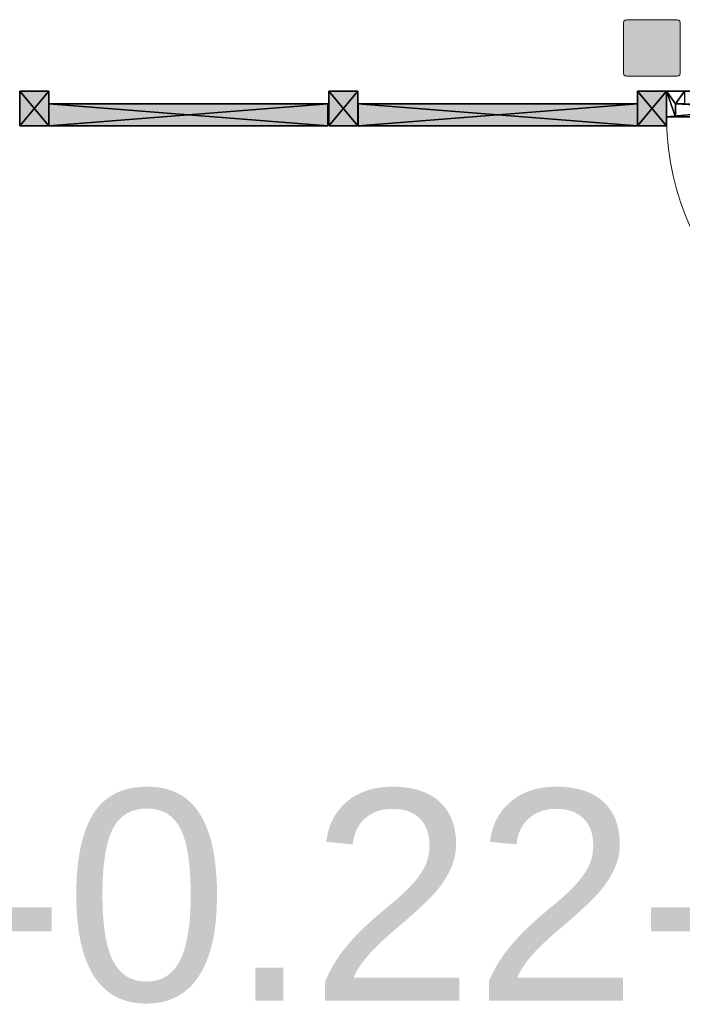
# Model space of a CAD drawing. Header units: inches. Extents: x 15 to 546804, y -66 to 267312.
# Tile 386 of 478: x 461009 to 463583, y 126349 to 130176. Entities that reach past the tile are written whole.
import ezdxf

# ---------------------------------------------------------------- set-up
doc = ezdxf.new("R2010")
doc.units = ezdxf.units.IN
doc.header["$MEASUREMENT"] = 0
doc.layers.add('Binnenwanden', color=2, linetype='Continuous')
doc.styles.add('style1', font='arial.ttf', dxfattribs={"height": 250})

msp = doc.modelspace()

# ---------------------------------------------------------------- hatches: boundary and pattern name
at = {"lineweight": 20}
h = msp.add_hatch(color=7, dxfattribs=at)
h.dxf.hatch_style = 1
h.paths.add_polyline_path([(463575.1, 130163.7), (463573.5, 130169.7), (463569.1, 130174.1), (463563.1, 130175.7), (463367.1, 130175.7), (463361.1, 130174.1), (463356.7, 130169.7), (463355.1, 130163.7), (463355.1, 129967.7), (463356.7, 129961.7), (463361.1, 129957.3), (463367.1, 129955.7), (463563.1, 129955.7), (463569.1, 129957.3), (463573.5, 129961.7), (463575.1, 129967.7)])
h = msp.add_hatch(color=7, dxfattribs=at)
h.dxf.hatch_style = 1
h.paths.add_polyline_path([(461121.5, 129848.2), (461122.2, 129898.2), (461009.4, 129898.2), (461009.4, 129763.2), (461121.5, 129763.2)])
h.paths.add_polyline_path([(462206.3, 129848.2), (461122.2, 129848.2), (461122.2, 129763.2), (462206.3, 129763.2)])
h.paths.add_polyline_path([(462322.2, 129898.2), (462209.4, 129898.2), (462209.4, 129763.2), (462322.2, 129763.2)])
h.paths.add_polyline_path([(463408.7, 129848.2), (462323.8, 129848.2), (462323.8, 129763.2), (463408.7, 129763.2)])
h = msp.add_hatch(color=7, dxfattribs=at)
h.dxf.hatch_style = 1
h.paths.add_polyline_path([(463521.5, 129898.2), (463408.7, 129898.2), (463408.7, 129763.2), (463521.5, 129763.2)])

# ---------------------------------------------------------------- linework, layer by layer
at = {"color": 7, "lineweight": 20}
for p, q in [((463355.1, 130163.7, 300), (463356.7, 130169.7, 300)), ((463355.1, 130163.7, 7300), (463356.7, 130169.7, 7300)), ((463355.1, 129967.7, 300), (463355.1, 130163.7, 300)), ((463355.1, 129967.7, 7300), (463355.1, 130163.7, 7300)), ((463355.1, 130163.7, 300), (463355.1, 130163.7, 7300)), ((463356.7, 130169.7, 300), (463361.1, 130174.1, 300)), ((463356.7, 130169.7, 7300), (463361.1, 130174.1, 7300)), ((463356.7, 130169.7, 300), (463356.7, 130169.7, 7300)), ((463361.1, 130174.1, 300), (463367.1, 130175.7, 300)), ((463361.1, 130174.1, 7300), (463367.1, 130175.7, 7300)), ((463361.1, 130174.1, 300), (463361.1, 130174.1, 7300)), ((463367.1, 130175.7, 300), (463563.1, 130175.7, 300)), ((463367.1, 130175.7, 7300), (463563.1, 130175.7, 7300)), ((463367.1, 130175.7, 300), (463367.1, 130175.7, 7300)), ((463563.1, 130175.7, 300), (463569.1, 130174.1, 300)), ((463563.1, 130175.7, 7300), (463569.1, 130174.1, 7300)), ((463563.1, 130175.7, 300), (463563.1, 130175.7, 7300)), ((463569.1, 130174.1, 300), (463573.5, 130169.7, 300)), ((463569.1, 130174.1, 7300), (463573.5, 130169.7, 7300)), ((463569.1, 130174.1, 300), (463569.1, 130174.1, 7300)), ((463573.5, 130169.7, 300), (463575.1, 130163.7, 300)), ((463573.5, 130169.7, 7300), (463575.1, 130163.7, 7300)), ((463573.5, 130169.7, 300), (463573.5, 130169.7, 7300)), ((463575.1, 130163.7, 300), (463575.1, 129967.7, 300)), ((463575.1, 130163.7, 7300), (463575.1, 129967.7, 7300)), ((463575.1, 130163.7, 300), (463575.1, 130163.7, 7300)), ((463356.7, 129961.7, 300), (463355.1, 129967.7, 300)), ((463356.7, 129961.7, 7300), (463355.1, 129967.7, 7300)), ((463355.1, 129967.7, 300), (463355.1, 129967.7, 7300)), ((463361.1, 129957.3, 300), (463356.7, 129961.7, 300)), ((463361.1, 129957.3, 7300), (463356.7, 129961.7, 7300)), ((463356.7, 129961.7, 300), (463356.7, 129961.7, 7300)), ((463367.1, 129955.7, 300), (463361.1, 129957.3, 300)), ((463367.1, 129955.7, 7300), (463361.1, 129957.3, 7300)), ((463361.1, 129957.3, 300), (463361.1, 129957.3, 7300)), ((463563.1, 129955.7, 300), (463367.1, 129955.7, 300)), ((463563.1, 129955.7, 7300), (463367.1, 129955.7, 7300)), ((463367.1, 129955.7, 300), (463367.1, 129955.7, 7300)), ((463569.1, 129957.3, 300), (463563.1, 129955.7, 300)), ((463569.1, 129957.3, 7300), (463563.1, 129955.7, 7300)), ((463563.1, 129955.7, 300), (463563.1, 129955.7, 7300)), ((463573.5, 129961.7, 300), (463569.1, 129957.3, 300)), ((463573.5, 129961.7, 7300), (463569.1, 129957.3, 7300)), ((463569.1, 129957.3, 300), (463569.1, 129957.3, 7300)), ((463575.1, 129967.7, 300), (463573.5, 129961.7, 300)), ((463575.1, 129967.7, 7300), (463573.5, 129961.7, 7300)), ((463573.5, 129961.7, 300), (463573.5, 129961.7, 7300)), ((463575.1, 129967.7, 300), (463575.1, 129967.7, 7300))]:
    msp.add_line(p, q, dxfattribs=at)
at = {"color": 7}
for p, q in [((461009.4, 129763.2, 3500), (461009.4, 129898.2, 3500)), ((461009.4, 129898.2, 3500), (461122.2, 129898.2, 3500)), ((461009.4, 129898.2, 300), (461009.4, 129898.2, 3500)), ((461009.4, 129763.2, 300), (461009.4, 129898.2, 300)), ((461009.4, 129898.2, 300), (461122.2, 129898.2, 300)), ((461122.2, 129898.2, 3500), (461122.2, 129763.2, 3500)), ((461122.2, 129898.2, 300), (461122.2, 129763.2, 300)), ((461122.2, 129898.2, 300), (461122.2, 129898.2, 3500)), ((462209.4, 129763.2, 3500), (462209.4, 129898.2, 3500)), ((462209.4, 129898.2, 3500), (462322.2, 129898.2, 3500)), ((462209.4, 129898.2, 300), (462209.4, 129898.2, 3500)), ((462209.4, 129763.2, 300), (462209.4, 129898.2, 300)), ((462209.4, 129898.2, 300), (462322.2, 129898.2, 300)), ((462322.2, 129898.2, 3500), (462322.2, 129763.2, 3500)), ((462322.2, 129898.2, 300), (462322.2, 129763.2, 300)), ((462322.2, 129898.2, 300), (462322.2, 129898.2, 3500)), ((463408.7, 129763.2, 3500), (463408.7, 129898.2, 3500)), ((463408.7, 129898.2, 3500), (463521.5, 129898.2, 3500)), ((463408.7, 129898.2, 300), (463408.7, 129898.2, 3500)), ((463408.7, 129763.2, 300), (463408.7, 129898.2, 300)), ((463408.7, 129898.2, 300), (463521.5, 129898.2, 300)), ((463591.5, 129898.2, 6130), (463521.5, 129898.2, 6130)), ((463521.5, 129898.2, 6130), (463521.5, 129898.2, 6200)), ((463521.5, 129898.2, 6200), (464607.9, 129898.2, 6200)), ((463521.5, 129898.2, 6130), (463521.5, 129798.2, 6130)), ((463521.5, 129898.2, 6200), (463521.5, 129798.2, 6200)), ((463521.5, 129898.2, 3500), (463521.5, 129763.2, 3500)), ((463521.5, 129898.2, 300), (463521.5, 129763.2, 300)), ((463521.5, 129898.2, 300), (463521.5, 129898.2, 3500)), ((461121.5, 129763.2, 2930), (461121.5, 129848.2, 2930)), ((461121.5, 129848.2, 2930), (462206.3, 129848.2, 2930)), ((461121.5, 129848.2, 3000), (462206.3, 129848.2, 3000)), ((461121.5, 129763.2, 3000), (461121.5, 129848.2, 3000)), ((461121.5, 129848.2, 3000), (461121.5, 129848.2, 2930)), ((461121.5, 129763.2, 2680), (461121.5, 129848.2, 2680)), ((461121.5, 129848.2, 2680), (462206.3, 129848.2, 2680)), ((461121.5, 129848.2, 2700), (462206.3, 129848.2, 2700)), ((461121.5, 129763.2, 2700), (461121.5, 129848.2, 2700)), ((461121.5, 129848.2, 2700), (461121.5, 129848.2, 2680)), ((461121.5, 129848.2, 2680), (462206.3, 129848.2, 2680)), ((461121.5, 129763.2, 2680), (461121.5, 129848.2, 2680)), ((461121.5, 129848.2, 300), (461121.5, 129848.2, 2680)), ((461121.5, 129763.2, 300), (461121.5, 129848.2, 300)), ((461121.5, 129848.2, 300), (462206.3, 129848.2, 300)), ((462206.3, 129848.2, 2930), (462206.3, 129763.2, 2930)), ((462206.3, 129848.2, 3000), (462206.3, 129763.2, 3000)), ((462206.3, 129848.2, 3000), (462206.3, 129848.2, 2930)), ((462206.3, 129848.2, 2680), (462206.3, 129763.2, 2680)), ((462206.3, 129848.2, 2700), (462206.3, 129763.2, 2700)), ((462206.3, 129848.2, 2700), (462206.3, 129848.2, 2680)), ((462206.3, 129848.2, 2680), (462206.3, 129763.2, 2680)), ((462206.3, 129848.2, 300), (462206.3, 129848.2, 2680)), ((462206.3, 129848.2, 300), (462206.3, 129763.2, 300)), ((462323.8, 129763.2, 2930), (462323.8, 129848.2, 2930)), ((462323.8, 129848.2, 2930), (463408.7, 129848.2, 2930)), ((462323.8, 129848.2, 3000), (463408.7, 129848.2, 3000)), ((462323.8, 129763.2, 3000), (462323.8, 129848.2, 3000)), ((462323.8, 129848.2, 3000), (462323.8, 129848.2, 2930)), ((462323.8, 129763.2, 2680), (462323.8, 129848.2, 2680)), ((462323.8, 129848.2, 2680), (463408.7, 129848.2, 2680)), ((462323.8, 129848.2, 2700), (463408.7, 129848.2, 2700)), ((462323.8, 129763.2, 2700), (462323.8, 129848.2, 2700)), ((462323.8, 129848.2, 2700), (462323.8, 129848.2, 2680)), ((462323.8, 129848.2, 2680), (463408.7, 129848.2, 2680)), ((462323.8, 129763.2, 2680), (462323.8, 129848.2, 2680)), ((462323.8, 129848.2, 300), (462323.8, 129848.2, 2680)), ((462323.8, 129763.2, 300), (462323.8, 129848.2, 300)), ((462323.8, 129848.2, 300), (463408.7, 129848.2, 300)), ((463408.7, 129848.2, 2930), (463408.7, 129763.2, 2930)), ((463408.7, 129848.2, 3000), (463408.7, 129763.2, 3000)), ((463408.7, 129848.2, 3000), (463408.7, 129848.2, 2930)), ((463408.7, 129848.2, 2680), (463408.7, 129763.2, 2680)), ((463408.7, 129848.2, 2700), (463408.7, 129763.2, 2700)), ((463408.7, 129848.2, 2700), (463408.7, 129848.2, 2680)), ((463408.7, 129848.2, 2680), (463408.7, 129763.2, 2680)), ((463408.7, 129848.2, 300), (463408.7, 129848.2, 2680)), ((463408.7, 129848.2, 300), (463408.7, 129763.2, 300)), ((463556.5, 129848.2, 6130), (463556.5, 129848.2, 6165)), ((463556.5, 129848.2, 6130), (463556.5, 129798.2, 6130)), ((463591.5, 129848.2, 6130), (463556.5, 129848.2, 6130)), ((463591.5, 129848.2, 6165), (463556.5, 129848.2, 6165)), ((463556.5, 129848.2, 6165), (463556.5, 129798.2, 6165)), ((461122.2, 129763.2, 3500), (461009.4, 129763.2, 3500)), ((461009.4, 129763.2, 300), (461009.4, 129763.2, 3500)), ((461122.2, 129763.2, 300), (461009.4, 129763.2, 300)), ((462206.3, 129763.2, 2930), (461121.5, 129763.2, 2930)), ((462206.3, 129763.2, 3000), (461121.5, 129763.2, 3000)), ((461121.5, 129763.2, 3000), (461121.5, 129763.2, 2930)), ((462206.3, 129763.2, 2680), (461121.5, 129763.2, 2680)), ((462206.3, 129763.2, 2700), (461121.5, 129763.2, 2700)), ((461121.5, 129763.2, 2700), (461121.5, 129763.2, 2680)), ((462206.3, 129763.2, 2680), (461121.5, 129763.2, 2680)), ((461121.5, 129763.2, 300), (461121.5, 129763.2, 2680)), ((462206.3, 129763.2, 300), (461121.5, 129763.2, 300)), ((461122.2, 129763.2, 300), (461122.2, 129763.2, 3500)), ((462206.3, 129763.2, 3000), (462206.3, 129763.2, 2930)), ((462206.3, 129763.2, 2700), (462206.3, 129763.2, 2680)), ((462206.3, 129763.2, 300), (462206.3, 129763.2, 2680)), ((462322.2, 129763.2, 3500), (462209.4, 129763.2, 3500)), ((462209.4, 129763.2, 300), (462209.4, 129763.2, 3500)), ((462322.2, 129763.2, 300), (462209.4, 129763.2, 300)), ((462322.2, 129763.2, 300), (462322.2, 129763.2, 3500)), ((463408.7, 129763.2, 2930), (462323.8, 129763.2, 2930)), ((463408.7, 129763.2, 3000), (462323.8, 129763.2, 3000)), ((462323.8, 129763.2, 3000), (462323.8, 129763.2, 2930)), ((463408.7, 129763.2, 2680), (462323.8, 129763.2, 2680)), ((463408.7, 129763.2, 2700), (462323.8, 129763.2, 2700)), ((462323.8, 129763.2, 2700), (462323.8, 129763.2, 2680)), ((463408.7, 129763.2, 2680), (462323.8, 129763.2, 2680)), ((462323.8, 129763.2, 300), (462323.8, 129763.2, 2680)), ((463408.7, 129763.2, 300), (462323.8, 129763.2, 300)), ((463521.5, 129763.2, 3500), (463408.7, 129763.2, 3500)), ((463408.7, 129763.2, 300), (463408.7, 129763.2, 3500)), ((463521.5, 129763.2, 300), (463408.7, 129763.2, 300)), ((463408.7, 129763.2, 3000), (463408.7, 129763.2, 2930)), ((463408.7, 129763.2, 2700), (463408.7, 129763.2, 2680)), ((463408.7, 129763.2, 300), (463408.7, 129763.2, 2680)), ((463556.5, 129798.2, 6130), (463521.5, 129798.2, 6130)), ((463521.5, 129798.2, 6130), (463521.5, 129798.2, 6200)), ((463521.5, 129798.2, 6200), (464607.9, 129798.2, 6200)), ((463521.5, 129763.2, 300), (463521.5, 129763.2, 3500)), ((463556.5, 129798.2, 6130), (463556.5, 129798.2, 6165)), ((463556.5, 129798.2, 6165), (464572.9, 129798.2, 6165))]:
    msp.add_line(p, q, dxfattribs=at)
at = {"color": 7, "lineweight": 20}
msp.add_ellipse((464607.9, 129808.2, 3500), major_axis=(0, 1087.1), ratio=0.999391, start_param=1.570796, end_param=3.141593, dxfattribs=at)
msp.add_ellipse((464607.9, 129808.2, 3500), major_axis=(0, 1087.1), ratio=0.999391, start_param=1.570796, end_param=3.141593, dxfattribs=at)
msp.add_ellipse((464607.9, 129808.2, 3500), major_axis=(0, 1087.1), ratio=0.999391, start_param=1.570796, end_param=3.141593, dxfattribs=at)
for points, invisible_edges in [([(463356.7, 130169.7, 7300), (463355.1, 130163.7, 300), (463355.1, 130163.7, 7300)], 1), ([(463355.1, 130163.7, 300), (463356.7, 130169.7, 7300), (463356.7, 130169.7, 300)], 1), ([(463355.1, 130163.7, 7300), (463356.7, 129961.7, 7300), (463356.7, 130169.7, 7300)], 3), ([(463356.7, 130169.7, 300), (463355.1, 129967.7, 300), (463355.1, 130163.7, 300)], 1), ([(463355.1, 129967.7, 300), (463356.7, 130169.7, 300), (463356.7, 129961.7, 300)], 3), ([(463355.1, 130163.7, 7300), (463355.1, 129967.7, 300), (463355.1, 129967.7, 7300)], 1), ([(463355.1, 129967.7, 300), (463355.1, 130163.7, 7300), (463355.1, 130163.7, 300)], 1), ([(463356.7, 129961.7, 7300), (463355.1, 130163.7, 7300), (463355.1, 129967.7, 7300)], 1), ([(463361.1, 130174.1, 7300), (463356.7, 130169.7, 300), (463356.7, 130169.7, 7300)], 1), ([(463356.7, 130169.7, 300), (463361.1, 130174.1, 7300), (463361.1, 130174.1, 300)], 1), ([(463356.7, 130169.7, 7300), (463361.1, 129957.3, 7300), (463361.1, 130174.1, 7300)], 3), ([(463356.7, 129961.7, 300), (463356.7, 130169.7, 300), (463361.1, 130174.1, 300)], 13), ([(463356.7, 129961.7, 300), (463361.1, 130174.1, 300), (463361.1, 129957.3, 300)], 3), ([(463356.7, 130169.7, 7300), (463356.7, 129961.7, 7300), (463361.1, 129957.3, 7300)], 13), ([(463361.1, 130174.1, 7300), (463367.1, 130175.7, 300), (463361.1, 130174.1, 300)], 1), ([(463367.1, 130175.7, 300), (463361.1, 130174.1, 7300), (463367.1, 130175.7, 7300)], 1), ([(463361.1, 130174.1, 7300), (463367.1, 129955.7, 7300), (463367.1, 130175.7, 7300)], 3), ([(463361.1, 129957.3, 300), (463361.1, 130174.1, 300), (463367.1, 130175.7, 300)], 13), ([(463361.1, 129957.3, 300), (463367.1, 130175.7, 300), (463367.1, 129955.7, 300)], 3), ([(463361.1, 130174.1, 7300), (463361.1, 129957.3, 7300), (463367.1, 129955.7, 7300)], 13), ([(463367.1, 130175.7, 7300), (463563.1, 130175.7, 300), (463367.1, 130175.7, 300)], 1), ([(463563.1, 130175.7, 300), (463367.1, 130175.7, 7300), (463563.1, 130175.7, 7300)], 1), ([(463367.1, 130175.7, 7300), (463367.1, 129955.7, 7300), (463563.1, 129955.7, 7300)], 13), ([(463367.1, 130175.7, 7300), (463563.1, 129955.7, 7300), (463563.1, 130175.7, 7300)], 3), ([(463367.1, 129955.7, 300), (463367.1, 130175.7, 300), (463563.1, 130175.7, 300)], 13), ([(463367.1, 129955.7, 300), (463563.1, 130175.7, 300), (463563.1, 129955.7, 300)], 3), ([(463563.1, 130175.7, 7300), (463569.1, 130174.1, 300), (463563.1, 130175.7, 300)], 1), ([(463569.1, 130174.1, 300), (463563.1, 130175.7, 7300), (463569.1, 130174.1, 7300)], 1), ([(463563.1, 130175.7, 7300), (463563.1, 129955.7, 7300), (463569.1, 129957.3, 7300)], 13), ([(463563.1, 130175.7, 7300), (463569.1, 129957.3, 7300), (463569.1, 130174.1, 7300)], 3), ([(463563.1, 129955.7, 300), (463563.1, 130175.7, 300), (463569.1, 130174.1, 300)], 13), ([(463563.1, 129955.7, 300), (463569.1, 130174.1, 300), (463569.1, 129957.3, 300)], 3), ([(463569.1, 130174.1, 300), (463573.5, 130169.7, 7300), (463573.5, 130169.7, 300)], 1), ([(463573.5, 130169.7, 7300), (463569.1, 130174.1, 300), (463569.1, 130174.1, 7300)], 1), ([(463569.1, 130174.1, 7300), (463569.1, 129957.3, 7300), (463573.5, 129961.7, 7300)], 13), ([(463569.1, 130174.1, 7300), (463573.5, 129961.7, 7300), (463573.5, 130169.7, 7300)], 3), ([(463569.1, 129957.3, 300), (463569.1, 130174.1, 300), (463573.5, 130169.7, 300)], 13), ([(463569.1, 129957.3, 300), (463573.5, 130169.7, 300), (463573.5, 129961.7, 300)], 3), ([(463573.5, 130169.7, 300), (463575.1, 130163.7, 7300), (463575.1, 130163.7, 300)], 1), ([(463575.1, 130163.7, 7300), (463573.5, 130169.7, 300), (463573.5, 130169.7, 7300)], 1), ([(463573.5, 130169.7, 7300), (463573.5, 129961.7, 7300), (463575.1, 129967.7, 7300)], 13), ([(463573.5, 130169.7, 7300), (463575.1, 129967.7, 7300), (463575.1, 130163.7, 7300)], 1), ([(463573.5, 129961.7, 300), (463573.5, 130169.7, 300), (463575.1, 130163.7, 300)], 13), ([(463573.5, 129961.7, 300), (463575.1, 130163.7, 300), (463575.1, 129967.7, 300)], 1), ([(463575.1, 130163.7, 300), (463575.1, 129967.7, 7300), (463575.1, 129967.7, 300)], 1), ([(463575.1, 129967.7, 7300), (463575.1, 130163.7, 300), (463575.1, 130163.7, 7300)], 1), ([(463355.1, 129967.7, 7300), (463356.7, 129961.7, 300), (463356.7, 129961.7, 7300)], 1), ([(463356.7, 129961.7, 300), (463355.1, 129967.7, 7300), (463355.1, 129967.7, 300)], 1), ([(463356.7, 129961.7, 7300), (463361.1, 129957.3, 300), (463361.1, 129957.3, 7300)], 1), ([(463361.1, 129957.3, 300), (463356.7, 129961.7, 7300), (463356.7, 129961.7, 300)], 1), ([(463367.1, 129955.7, 7300), (463361.1, 129957.3, 300), (463367.1, 129955.7, 300)], 1), ([(463361.1, 129957.3, 300), (463367.1, 129955.7, 7300), (463361.1, 129957.3, 7300)], 1), ([(463563.1, 129955.7, 7300), (463367.1, 129955.7, 300), (463563.1, 129955.7, 300)], 1), ([(463367.1, 129955.7, 300), (463563.1, 129955.7, 7300), (463367.1, 129955.7, 7300)], 1), ([(463569.1, 129957.3, 7300), (463563.1, 129955.7, 300), (463569.1, 129957.3, 300)], 1), ([(463563.1, 129955.7, 300), (463569.1, 129957.3, 7300), (463563.1, 129955.7, 7300)], 1), ([(463573.5, 129961.7, 300), (463569.1, 129957.3, 7300), (463569.1, 129957.3, 300)], 1), ([(463569.1, 129957.3, 7300), (463573.5, 129961.7, 300), (463573.5, 129961.7, 7300)], 1), ([(463575.1, 129967.7, 300), (463573.5, 129961.7, 7300), (463573.5, 129961.7, 300)], 1), ([(463573.5, 129961.7, 7300), (463575.1, 129967.7, 300), (463575.1, 129967.7, 7300)], 1)]:
    msp.add_3dface(points, dxfattribs=dict(at, invisible_edges=invisible_edges))

# ---------------------------------------------------------------- texts
at = {"layer": 'Binnenwanden', "color": 7, "linetype": 'Continuous', "style": 'style1'}
msp.add_text('0.23-0.22-0.21', height=819, dxfattribs=at).set_placement((458576.3, 126363.6))

# ---------------------------------------------------------------- meshes
at = {"color": 7}
mesh = msp.add_polyface(dxfattribs=at)
corners = [(461009.4, 129898.2, 3500), (461122.2, 129763.2, 3500), (461122.2, 129898.2, 3500), (461009.4, 129763.2, 3500)]
mesh.append_faces([[corners[k] for k in face] for face in [(0, 1, 2), (1, 0, 3)]], dxfattribs={"vtx0": -1, "color": 7})
mesh = msp.add_polyface(dxfattribs=at)
corners = [(461009.4, 129763.2, 300), (461009.4, 129898.2, 3500), (461009.4, 129898.2, 300), (461009.4, 129763.2, 3500)]
mesh.append_faces([[corners[k] for k in face] for face in [(0, 1, 2), (1, 0, 3)]], dxfattribs={"vtx0": -1, "color": 7})
mesh = msp.add_polyface(dxfattribs=at)
corners = [(461009.4, 129898.2, 3500), (461122.2, 129898.2, 300), (461009.4, 129898.2, 300), (461122.2, 129898.2, 3500)]
mesh.append_faces([[corners[k] for k in face] for face in [(0, 1, 2), (1, 0, 3)]], dxfattribs={"vtx0": -1, "color": 7})
mesh = msp.add_polyface(dxfattribs=at)
corners = [(461009.4, 129763.2, 300), (461122.2, 129898.2, 300), (461122.2, 129763.2, 300), (461009.4, 129898.2, 300)]
mesh.append_faces([[corners[k] for k in face] for face in [(0, 1, 2), (1, 0, 3)]], dxfattribs={"vtx0": -1, "color": 7})
mesh = msp.add_polyface(dxfattribs=at)
corners = [(461122.2, 129763.2, 3500), (461122.2, 129898.2, 300), (461122.2, 129898.2, 3500), (461122.2, 129763.2, 300)]
mesh.append_faces([[corners[k] for k in face] for face in [(0, 1, 2), (1, 0, 3)]], dxfattribs={"vtx0": -1, "color": 7})
mesh = msp.add_polyface(dxfattribs=at)
corners = [(462209.4, 129898.2, 3500), (462322.2, 129763.2, 3500), (462322.2, 129898.2, 3500), (462209.4, 129763.2, 3500)]
mesh.append_faces([[corners[k] for k in face] for face in [(0, 1, 2), (1, 0, 3)]], dxfattribs={"vtx0": -1, "color": 7})
mesh = msp.add_polyface(dxfattribs=at)
corners = [(462209.4, 129763.2, 300), (462209.4, 129898.2, 3500), (462209.4, 129898.2, 300), (462209.4, 129763.2, 3500)]
mesh.append_faces([[corners[k] for k in face] for face in [(0, 1, 2), (1, 0, 3)]], dxfattribs={"vtx0": -1, "color": 7})
mesh = msp.add_polyface(dxfattribs=at)
corners = [(462209.4, 129898.2, 3500), (462322.2, 129898.2, 300), (462209.4, 129898.2, 300), (462322.2, 129898.2, 3500)]
mesh.append_faces([[corners[k] for k in face] for face in [(0, 1, 2), (1, 0, 3)]], dxfattribs={"vtx0": -1, "color": 7})
mesh = msp.add_polyface(dxfattribs=at)
corners = [(462209.4, 129763.2, 300), (462322.2, 129898.2, 300), (462322.2, 129763.2, 300), (462209.4, 129898.2, 300)]
mesh.append_faces([[corners[k] for k in face] for face in [(0, 1, 2), (1, 0, 3)]], dxfattribs={"vtx0": -1, "color": 7})
mesh = msp.add_polyface(dxfattribs=at)
corners = [(462322.2, 129763.2, 3500), (462322.2, 129898.2, 300), (462322.2, 129898.2, 3500), (462322.2, 129763.2, 300)]
mesh.append_faces([[corners[k] for k in face] for face in [(0, 1, 2), (1, 0, 3)]], dxfattribs={"vtx0": -1, "color": 7})
mesh = msp.add_polyface(dxfattribs=at)
corners = [(463408.7, 129898.2, 3500), (463521.5, 129763.2, 3500), (463521.5, 129898.2, 3500), (463408.7, 129763.2, 3500)]
mesh.append_faces([[corners[k] for k in face] for face in [(0, 1, 2), (1, 0, 3)]], dxfattribs={"vtx0": -1, "color": 7})
mesh = msp.add_polyface(dxfattribs=at)
corners = [(463408.7, 129763.2, 300), (463408.7, 129898.2, 3500), (463408.7, 129898.2, 300), (463408.7, 129763.2, 3500)]
mesh.append_faces([[corners[k] for k in face] for face in [(0, 1, 2), (1, 0, 3)]], dxfattribs={"vtx0": -1, "color": 7})
mesh = msp.add_polyface(dxfattribs=at)
corners = [(463408.7, 129898.2, 3500), (463521.5, 129898.2, 300), (463408.7, 129898.2, 300), (463521.5, 129898.2, 3500)]
mesh.append_faces([[corners[k] for k in face] for face in [(0, 1, 2), (1, 0, 3)]], dxfattribs={"vtx0": -1, "color": 7})
mesh = msp.add_polyface(dxfattribs=at)
corners = [(463408.7, 129763.2, 300), (463521.5, 129898.2, 300), (463521.5, 129763.2, 300), (463408.7, 129898.2, 300)]
mesh.append_faces([[corners[k] for k in face] for face in [(0, 1, 2), (1, 0, 3)]], dxfattribs={"vtx0": -1, "color": 7})
mesh = msp.add_polyface(dxfattribs=at)
corners = [(464607.9, 129898.2, 6200), (464537.9, 129898.2, 6130), (464607.9, 129898.2, 6130), (463591.5, 129898.2, 6130), (463521.5, 129898.2, 6130), (463521.5, 129898.2, 6200)]
mesh.append_faces([[corners[k] for k in face] for face in [(3, 0, 1), (4, 0, 3)]], dxfattribs={"vtx0": -1, "vtx1": -1, "color": 7})
mesh.append_faces([[corners[k] for k in face] for face in [(2, 1, 0), (5, 0, 4)]], dxfattribs={"vtx1": -1, "color": 7})
mesh = msp.add_polyface(dxfattribs=at)
corners = [(463556.5, 129798.2, 6130), (463521.5, 129898.2, 6130), (463521.5, 129798.2, 6130), (463556.5, 129848.2, 6130), (463591.5, 129898.2, 6130), (463591.5, 129848.2, 6130)]
mesh.append_faces([[corners[k] for k in face] for face in [(4, 3, 1)]], dxfattribs={"vtx0": -1, "vtx1": -1, "color": 7})
mesh.append_faces([[corners[k] for k in face] for face in [(2, 1, 0), (5, 3, 4)]], dxfattribs={"vtx1": -1, "color": 7})
mesh.append_faces([[corners[k] for k in face] for face in [(3, 0, 1)]], dxfattribs={"vtx1": -1, "vtx2": -1, "color": 7})
mesh = msp.add_polyface(dxfattribs=at)
corners = [(463521.5, 129798.2, 6200), (463521.5, 129898.2, 6130), (463521.5, 129898.2, 6200), (463521.5, 129798.2, 6130)]
mesh.append_faces([[corners[k] for k in face] for face in [(2, 1, 0), (3, 0, 1)]], dxfattribs={"vtx1": -1, "color": 7})
mesh = msp.add_polyface(dxfattribs=at)
corners = [(464607.9, 129898.2, 6200), (463521.5, 129798.2, 6200), (463521.5, 129898.2, 6200), (464607.9, 129798.2, 6200)]
mesh.append_faces([[corners[k] for k in face] for face in [(2, 1, 0), (3, 0, 1)]], dxfattribs={"vtx1": -1, "color": 7})
mesh = msp.add_polyface(dxfattribs=at)
corners = [(463521.5, 129763.2, 3500), (463521.5, 129898.2, 300), (463521.5, 129898.2, 3500), (463521.5, 129763.2, 300)]
mesh.append_faces([[corners[k] for k in face] for face in [(0, 1, 2), (1, 0, 3)]], dxfattribs={"vtx0": -1, "color": 7})
mesh = msp.add_polyface(dxfattribs=at)
corners = [(461121.5, 129763.2, 2930), (462206.3, 129848.2, 2930), (462206.3, 129763.2, 2930), (461121.5, 129848.2, 2930)]
mesh.append_faces([[corners[k] for k in face] for face in [(0, 1, 2), (1, 0, 3)]], dxfattribs={"vtx0": -1, "color": 7})
mesh = msp.add_polyface(dxfattribs=at)
corners = [(461121.5, 129848.2, 3000), (462206.3, 129763.2, 3000), (462206.3, 129848.2, 3000), (461121.5, 129763.2, 3000)]
mesh.append_faces([[corners[k] for k in face] for face in [(0, 1, 2), (1, 0, 3)]], dxfattribs={"vtx0": -1, "color": 7})
mesh = msp.add_polyface(dxfattribs=at)
corners = [(461121.5, 129763.2, 2930), (461121.5, 129848.2, 3000), (461121.5, 129848.2, 2930), (461121.5, 129763.2, 3000)]
mesh.append_faces([[corners[k] for k in face] for face in [(0, 1, 2), (1, 0, 3)]], dxfattribs={"vtx0": -1, "color": 7})
mesh = msp.add_polyface(dxfattribs=at)
corners = [(461121.5, 129848.2, 3000), (462206.3, 129848.2, 2930), (461121.5, 129848.2, 2930), (462206.3, 129848.2, 3000)]
mesh.append_faces([[corners[k] for k in face] for face in [(0, 1, 2), (1, 0, 3)]], dxfattribs={"vtx0": -1, "color": 7})
mesh = msp.add_polyface(dxfattribs=at)
corners = [(461121.5, 129763.2, 2680), (462206.3, 129848.2, 2680), (462206.3, 129763.2, 2680), (461121.5, 129848.2, 2680)]
mesh.append_faces([[corners[k] for k in face] for face in [(0, 1, 2), (1, 0, 3)]], dxfattribs={"vtx0": -1, "color": 7})
mesh = msp.add_polyface(dxfattribs=at)
corners = [(461121.5, 129848.2, 2700), (462206.3, 129763.2, 2700), (462206.3, 129848.2, 2700), (461121.5, 129763.2, 2700)]
mesh.append_faces([[corners[k] for k in face] for face in [(0, 1, 2), (1, 0, 3)]], dxfattribs={"vtx0": -1, "color": 7})
mesh = msp.add_polyface(dxfattribs=at)
corners = [(461121.5, 129763.2, 2680), (461121.5, 129848.2, 2700), (461121.5, 129848.2, 2680), (461121.5, 129763.2, 2700)]
mesh.append_faces([[corners[k] for k in face] for face in [(0, 1, 2), (1, 0, 3)]], dxfattribs={"vtx0": -1, "color": 7})
mesh = msp.add_polyface(dxfattribs=at)
corners = [(461121.5, 129848.2, 2700), (462206.3, 129848.2, 2680), (461121.5, 129848.2, 2680), (462206.3, 129848.2, 2700)]
mesh.append_faces([[corners[k] for k in face] for face in [(0, 1, 2), (1, 0, 3)]], dxfattribs={"vtx0": -1, "color": 7})
mesh = msp.add_polyface(dxfattribs=at)
corners = [(461121.5, 129848.2, 2680), (462206.3, 129763.2, 2680), (462206.3, 129848.2, 2680), (461121.5, 129763.2, 2680)]
mesh.append_faces([[corners[k] for k in face] for face in [(0, 1, 2), (1, 0, 3)]], dxfattribs={"vtx0": -1, "color": 7})
mesh = msp.add_polyface(dxfattribs=at)
corners = [(461121.5, 129763.2, 300), (461121.5, 129848.2, 2680), (461121.5, 129848.2, 300), (461121.5, 129763.2, 2680)]
mesh.append_faces([[corners[k] for k in face] for face in [(0, 1, 2), (1, 0, 3)]], dxfattribs={"vtx0": -1, "color": 7})
mesh = msp.add_polyface(dxfattribs=at)
corners = [(461121.5, 129848.2, 2680), (462206.3, 129848.2, 300), (461121.5, 129848.2, 300), (462206.3, 129848.2, 2680)]
mesh.append_faces([[corners[k] for k in face] for face in [(0, 1, 2), (1, 0, 3)]], dxfattribs={"vtx0": -1, "color": 7})
mesh = msp.add_polyface(dxfattribs=at)
corners = [(461121.5, 129763.2, 300), (462206.3, 129848.2, 300), (462206.3, 129763.2, 300), (461121.5, 129848.2, 300)]
mesh.append_faces([[corners[k] for k in face] for face in [(0, 1, 2), (1, 0, 3)]], dxfattribs={"vtx0": -1, "color": 7})
mesh = msp.add_polyface(dxfattribs=at)
corners = [(462206.3, 129763.2, 3000), (462206.3, 129848.2, 2930), (462206.3, 129848.2, 3000), (462206.3, 129763.2, 2930)]
mesh.append_faces([[corners[k] for k in face] for face in [(0, 1, 2), (1, 0, 3)]], dxfattribs={"vtx0": -1, "color": 7})
mesh = msp.add_polyface(dxfattribs=at)
corners = [(462206.3, 129763.2, 2700), (462206.3, 129848.2, 2680), (462206.3, 129848.2, 2700), (462206.3, 129763.2, 2680)]
mesh.append_faces([[corners[k] for k in face] for face in [(0, 1, 2), (1, 0, 3)]], dxfattribs={"vtx0": -1, "color": 7})
mesh = msp.add_polyface(dxfattribs=at)
corners = [(462206.3, 129763.2, 2680), (462206.3, 129848.2, 300), (462206.3, 129848.2, 2680), (462206.3, 129763.2, 300)]
mesh.append_faces([[corners[k] for k in face] for face in [(0, 1, 2), (1, 0, 3)]], dxfattribs={"vtx0": -1, "color": 7})
mesh = msp.add_polyface(dxfattribs=at)
corners = [(462323.8, 129763.2, 2930), (463408.7, 129848.2, 2930), (463408.7, 129763.2, 2930), (462323.8, 129848.2, 2930)]
mesh.append_faces([[corners[k] for k in face] for face in [(0, 1, 2), (1, 0, 3)]], dxfattribs={"vtx0": -1, "color": 7})
mesh = msp.add_polyface(dxfattribs=at)
corners = [(462323.8, 129848.2, 3000), (463408.7, 129763.2, 3000), (463408.7, 129848.2, 3000), (462323.8, 129763.2, 3000)]
mesh.append_faces([[corners[k] for k in face] for face in [(0, 1, 2), (1, 0, 3)]], dxfattribs={"vtx0": -1, "color": 7})
mesh = msp.add_polyface(dxfattribs=at)
corners = [(462323.8, 129763.2, 2930), (462323.8, 129848.2, 3000), (462323.8, 129848.2, 2930), (462323.8, 129763.2, 3000)]
mesh.append_faces([[corners[k] for k in face] for face in [(0, 1, 2), (1, 0, 3)]], dxfattribs={"vtx0": -1, "color": 7})
mesh = msp.add_polyface(dxfattribs=at)
corners = [(462323.8, 129848.2, 3000), (463408.7, 129848.2, 2930), (462323.8, 129848.2, 2930), (463408.7, 129848.2, 3000)]
mesh.append_faces([[corners[k] for k in face] for face in [(0, 1, 2), (1, 0, 3)]], dxfattribs={"vtx0": -1, "color": 7})
mesh = msp.add_polyface(dxfattribs=at)
corners = [(462323.8, 129763.2, 2680), (463408.7, 129848.2, 2680), (463408.7, 129763.2, 2680), (462323.8, 129848.2, 2680)]
mesh.append_faces([[corners[k] for k in face] for face in [(0, 1, 2), (1, 0, 3)]], dxfattribs={"vtx0": -1, "color": 7})
mesh = msp.add_polyface(dxfattribs=at)
corners = [(462323.8, 129848.2, 2700), (463408.7, 129763.2, 2700), (463408.7, 129848.2, 2700), (462323.8, 129763.2, 2700)]
mesh.append_faces([[corners[k] for k in face] for face in [(0, 1, 2), (1, 0, 3)]], dxfattribs={"vtx0": -1, "color": 7})
mesh = msp.add_polyface(dxfattribs=at)
corners = [(462323.8, 129763.2, 2680), (462323.8, 129848.2, 2700), (462323.8, 129848.2, 2680), (462323.8, 129763.2, 2700)]
mesh.append_faces([[corners[k] for k in face] for face in [(0, 1, 2), (1, 0, 3)]], dxfattribs={"vtx0": -1, "color": 7})
mesh = msp.add_polyface(dxfattribs=at)
corners = [(462323.8, 129848.2, 2700), (463408.7, 129848.2, 2680), (462323.8, 129848.2, 2680), (463408.7, 129848.2, 2700)]
mesh.append_faces([[corners[k] for k in face] for face in [(0, 1, 2), (1, 0, 3)]], dxfattribs={"vtx0": -1, "color": 7})
mesh = msp.add_polyface(dxfattribs=at)
corners = [(462323.8, 129848.2, 2680), (463408.7, 129763.2, 2680), (463408.7, 129848.2, 2680), (462323.8, 129763.2, 2680)]
mesh.append_faces([[corners[k] for k in face] for face in [(0, 1, 2), (1, 0, 3)]], dxfattribs={"vtx0": -1, "color": 7})
mesh = msp.add_polyface(dxfattribs=at)
corners = [(462323.8, 129763.2, 300), (462323.8, 129848.2, 2680), (462323.8, 129848.2, 300), (462323.8, 129763.2, 2680)]
mesh.append_faces([[corners[k] for k in face] for face in [(0, 1, 2), (1, 0, 3)]], dxfattribs={"vtx0": -1, "color": 7})
mesh = msp.add_polyface(dxfattribs=at)
corners = [(462323.8, 129848.2, 2680), (463408.7, 129848.2, 300), (462323.8, 129848.2, 300), (463408.7, 129848.2, 2680)]
mesh.append_faces([[corners[k] for k in face] for face in [(0, 1, 2), (1, 0, 3)]], dxfattribs={"vtx0": -1, "color": 7})
mesh = msp.add_polyface(dxfattribs=at)
corners = [(462323.8, 129763.2, 300), (463408.7, 129848.2, 300), (463408.7, 129763.2, 300), (462323.8, 129848.2, 300)]
mesh.append_faces([[corners[k] for k in face] for face in [(0, 1, 2), (1, 0, 3)]], dxfattribs={"vtx0": -1, "color": 7})
mesh = msp.add_polyface(dxfattribs=at)
corners = [(463408.7, 129763.2, 3000), (463408.7, 129848.2, 2930), (463408.7, 129848.2, 3000), (463408.7, 129763.2, 2930)]
mesh.append_faces([[corners[k] for k in face] for face in [(0, 1, 2), (1, 0, 3)]], dxfattribs={"vtx0": -1, "color": 7})
mesh = msp.add_polyface(dxfattribs=at)
corners = [(463408.7, 129763.2, 2700), (463408.7, 129848.2, 2680), (463408.7, 129848.2, 2700), (463408.7, 129763.2, 2680)]
mesh.append_faces([[corners[k] for k in face] for face in [(0, 1, 2), (1, 0, 3)]], dxfattribs={"vtx0": -1, "color": 7})
mesh = msp.add_polyface(dxfattribs=at)
corners = [(463408.7, 129763.2, 2680), (463408.7, 129848.2, 300), (463408.7, 129848.2, 2680), (463408.7, 129763.2, 300)]
mesh.append_faces([[corners[k] for k in face] for face in [(0, 1, 2), (1, 0, 3)]], dxfattribs={"vtx0": -1, "color": 7})
mesh = msp.add_polyface(dxfattribs=at)
corners = [(463556.5, 129798.2, 6130), (463556.5, 129848.2, 6165), (463556.5, 129848.2, 6130), (463556.5, 129798.2, 6165)]
mesh.append_faces([[corners[k] for k in face] for face in [(2, 1, 0), (3, 0, 1)]], dxfattribs={"vtx1": -1, "color": 7})
mesh = msp.add_polyface(dxfattribs=at)
corners = [(463556.5, 129848.2, 6165), (463591.5, 129848.2, 6130), (463556.5, 129848.2, 6130), (463591.5, 129848.2, 6165)]
mesh.append_faces([[corners[k] for k in face] for face in [(2, 1, 0), (3, 0, 1)]], dxfattribs={"vtx1": -1, "color": 7})
mesh = msp.add_polyface(dxfattribs=at)
corners = [(464572.9, 129798.2, 6165), (463556.5, 129848.2, 6165), (463556.5, 129798.2, 6165), (463591.5, 129848.2, 6165), (464537.9, 129848.2, 6165), (464572.9, 129848.2, 6165)]
mesh.append_faces([[corners[k] for k in face] for face in [(3, 0, 1), (4, 0, 3)]], dxfattribs={"vtx0": -1, "vtx1": -1, "color": 7})
mesh.append_faces([[corners[k] for k in face] for face in [(2, 1, 0), (5, 0, 4)]], dxfattribs={"vtx1": -1, "color": 7})
mesh = msp.add_polyface(dxfattribs=at)
corners = [(461122.2, 129763.2, 3500), (461009.4, 129763.2, 300), (461122.2, 129763.2, 300), (461009.4, 129763.2, 3500)]
mesh.append_faces([[corners[k] for k in face] for face in [(0, 1, 2), (1, 0, 3)]], dxfattribs={"vtx0": -1, "color": 7})
mesh = msp.add_polyface(dxfattribs=at)
corners = [(462206.3, 129763.2, 3000), (461121.5, 129763.2, 2930), (462206.3, 129763.2, 2930), (461121.5, 129763.2, 3000)]
mesh.append_faces([[corners[k] for k in face] for face in [(0, 1, 2), (1, 0, 3)]], dxfattribs={"vtx0": -1, "color": 7})
mesh = msp.add_polyface(dxfattribs=at)
corners = [(462206.3, 129763.2, 2700), (461121.5, 129763.2, 2680), (462206.3, 129763.2, 2680), (461121.5, 129763.2, 2700)]
mesh.append_faces([[corners[k] for k in face] for face in [(0, 1, 2), (1, 0, 3)]], dxfattribs={"vtx0": -1, "color": 7})
mesh = msp.add_polyface(dxfattribs=at)
corners = [(462206.3, 129763.2, 2680), (461121.5, 129763.2, 300), (462206.3, 129763.2, 300), (461121.5, 129763.2, 2680)]
mesh.append_faces([[corners[k] for k in face] for face in [(0, 1, 2), (1, 0, 3)]], dxfattribs={"vtx0": -1, "color": 7})
mesh = msp.add_polyface(dxfattribs=at)
corners = [(462322.2, 129763.2, 3500), (462209.4, 129763.2, 300), (462322.2, 129763.2, 300), (462209.4, 129763.2, 3500)]
mesh.append_faces([[corners[k] for k in face] for face in [(0, 1, 2), (1, 0, 3)]], dxfattribs={"vtx0": -1, "color": 7})
mesh = msp.add_polyface(dxfattribs=at)
corners = [(463408.7, 129763.2, 3000), (462323.8, 129763.2, 2930), (463408.7, 129763.2, 2930), (462323.8, 129763.2, 3000)]
mesh.append_faces([[corners[k] for k in face] for face in [(0, 1, 2), (1, 0, 3)]], dxfattribs={"vtx0": -1, "color": 7})
mesh = msp.add_polyface(dxfattribs=at)
corners = [(463408.7, 129763.2, 2700), (462323.8, 129763.2, 2680), (463408.7, 129763.2, 2680), (462323.8, 129763.2, 2700)]
mesh.append_faces([[corners[k] for k in face] for face in [(0, 1, 2), (1, 0, 3)]], dxfattribs={"vtx0": -1, "color": 7})
mesh = msp.add_polyface(dxfattribs=at)
corners = [(463408.7, 129763.2, 2680), (462323.8, 129763.2, 300), (463408.7, 129763.2, 300), (462323.8, 129763.2, 2680)]
mesh.append_faces([[corners[k] for k in face] for face in [(0, 1, 2), (1, 0, 3)]], dxfattribs={"vtx0": -1, "color": 7})
mesh = msp.add_polyface(dxfattribs=at)
corners = [(463521.5, 129763.2, 3500), (463408.7, 129763.2, 300), (463521.5, 129763.2, 300), (463408.7, 129763.2, 3500)]
mesh.append_faces([[corners[k] for k in face] for face in [(0, 1, 2), (1, 0, 3)]], dxfattribs={"vtx0": -1, "color": 7})
mesh = msp.add_polyface(dxfattribs=at)
corners = [(463521.5, 129798.2, 6200), (463556.5, 129798.2, 6130), (463521.5, 129798.2, 6130), (463556.5, 129798.2, 6165), (464572.9, 129798.2, 6165), (464607.9, 129798.2, 6130), (464572.9, 129798.2, 6130), (464607.9, 129798.2, 6200)]
mesh.append_faces([[corners[k] for k in face] for face in [(3, 0, 1), (4, 0, 3), (7, 4, 5), (0, 4, 7)]], dxfattribs={"vtx0": -1, "vtx1": -1, "color": 7})
mesh.append_faces([[corners[k] for k in face] for face in [(2, 1, 0), (6, 5, 4)]], dxfattribs={"vtx1": -1, "color": 7})

doc.saveas('drawing.dxf')
